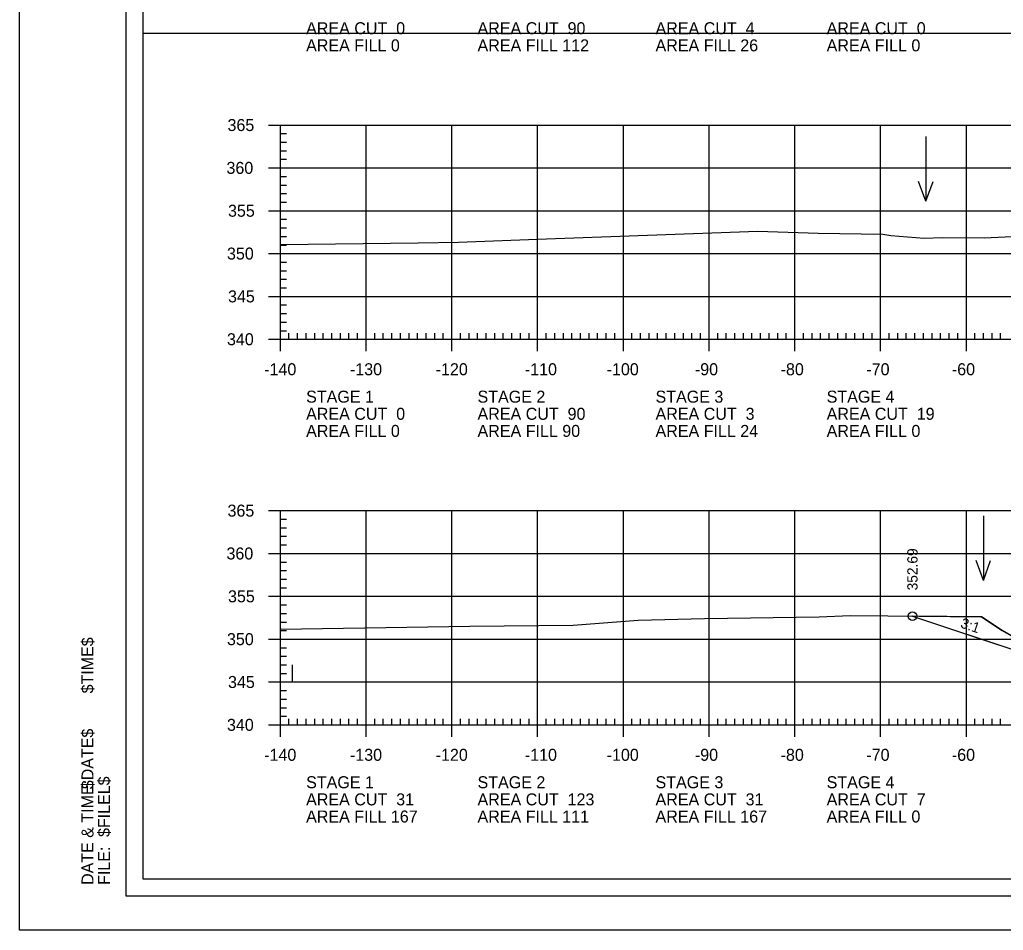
# Model space of a CAD drawing. Extents: x 1368910 to 1369601, y 380116 to 380950.
# Drawn here: x 1369267.2 to 1369381.9, y 380523.8 to 380630.1 of the extents above; entities that cross this region are included whole.
import ezdxf

# ---------------------------------------------------------------- set-up
doc = ezdxf.new("R2010")
doc.units = 0
for name, color, linetype in [('_STAGE 1 CUT', 7, 'Continuous'), ('_STAGE 3 CUT', 7, 'Continuous'), ('R_Axis', 7, 'Continuous'), ('R_Axis Annot', 7, 'Continuous'), ('R_Border', 7, 'Continuous'), ('R_Border Notes', 7, 'Continuous'), ('R_Detour', 7, 'Continuous'), ('R_Exist Surface', 7, 'Continuous'), ('R_Fin Surface', 7, 'Continuous'), ('R_Grid', 7, 'Continuous'), ('R_No Plot', 7, 'Continuous'), ('R_Water Annot', 7, 'Continuous'), ('R_Xsect Elev', 7, 'Continuous'), ('R_Xsect Slope', 7, 'Continuous')]:
    doc.layers.add(name, color=color, linetype=linetype)

msp = doc.modelspace()

# ---------------------------------------------------------------- linework, layer by layer
at = {"layer": '_STAGE 1 CUT'}
for points in [[(1369385.96, 380556.35), (1369383.51, 380557.76), (1369381.75, 380558.78), (1369379.36, 380560.35), (1369377.59, 380560.37), (1369371.3, 380560.45)], [(1369371.3, 380560.45), (1369377.59, 380558.35), (1369379.37, 380557.76), (1369383.6, 380556.35)]]:
    msp.add_lwpolyline(points, dxfattribs=at)
at = {"layer": '_STAGE 3 CUT'}
msp.add_line((1369385.96, 380556.35), (1369381.75, 380558.78), dxfattribs=at)
for points in [[(1369381.75, 380558.78), (1369379.36, 380560.35), (1369371.3, 380560.45)], [(1369371.3, 380560.45), (1369383.6, 380556.35), (1369385.96, 380556.35)]]:
    msp.add_lwpolyline(points, dxfattribs=at)
at = {"layer": 'R_Axis'}
for p, q in [((1369296.19, 380617.76), (1369298.99, 380617.76)), ((1369297.59, 380592.76), (1369297.59, 380617.76)), ((1369297.59, 380616.76), (1369298.29, 380616.76)), ((1369297.59, 380615.76), (1369298.29, 380615.76)), ((1369297.59, 380614.76), (1369298.29, 380614.76)), ((1369297.59, 380613.76), (1369298.29, 380613.76)), ((1369296.19, 380612.76), (1369298.99, 380612.76)), ((1369297.59, 380611.76), (1369298.29, 380611.76)), ((1369297.59, 380610.76), (1369298.29, 380610.76)), ((1369297.59, 380609.76), (1369298.29, 380609.76)), ((1369297.59, 380608.76), (1369298.29, 380608.76)), ((1369296.19, 380607.76), (1369298.99, 380607.76)), ((1369297.59, 380606.76), (1369298.29, 380606.76)), ((1369297.59, 380605.76), (1369298.29, 380605.76)), ((1369297.59, 380604.76), (1369298.29, 380604.76)), ((1369297.59, 380603.76), (1369298.29, 380603.76)), ((1369296.19, 380602.76), (1369298.99, 380602.76)), ((1369297.59, 380601.76), (1369298.29, 380601.76)), ((1369297.59, 380600.76), (1369298.29, 380600.76)), ((1369297.59, 380599.76), (1369298.29, 380599.76)), ((1369297.59, 380598.76), (1369298.29, 380598.76)), ((1369296.19, 380597.76), (1369298.99, 380597.76)), ((1369297.59, 380596.76), (1369298.29, 380596.76)), ((1369297.59, 380595.76), (1369298.29, 380595.76)), ((1369297.59, 380594.76), (1369298.29, 380594.76)), ((1369297.59, 380591.36), (1369297.59, 380594.16)), ((1369307.59, 380591.36), (1369307.59, 380594.16)), ((1369317.59, 380591.36), (1369317.59, 380594.16)), ((1369327.59, 380591.36), (1369327.59, 380594.16)), ((1369337.59, 380591.36), (1369337.59, 380594.16)), ((1369347.59, 380591.36), (1369347.59, 380594.16)), ((1369357.59, 380591.36), (1369357.59, 380594.16)), ((1369367.59, 380591.36), (1369367.59, 380594.16)), ((1369377.59, 380591.36), (1369377.59, 380594.16)), ((1369296.19, 380592.76), (1369298.99, 380592.76)), ((1369297.59, 380593.76), (1369298.29, 380593.76)), ((1369297.59, 380592.76), (1369577.59, 380592.76)), ((1369298.59, 380592.76), (1369298.59, 380593.46)), ((1369299.59, 380592.76), (1369299.59, 380593.46)), ((1369300.59, 380592.76), (1369300.59, 380593.46)), ((1369301.59, 380592.76), (1369301.59, 380593.46)), ((1369302.59, 380592.76), (1369302.59, 380593.46)), ((1369303.59, 380592.76), (1369303.59, 380593.46)), ((1369304.59, 380592.76), (1369304.59, 380593.46)), ((1369305.59, 380592.76), (1369305.59, 380593.46)), ((1369306.59, 380592.76), (1369306.59, 380593.46)), ((1369308.59, 380592.76), (1369308.59, 380593.46)), ((1369309.59, 380592.76), (1369309.59, 380593.46)), ((1369310.59, 380592.76), (1369310.59, 380593.46)), ((1369311.59, 380592.76), (1369311.59, 380593.46)), ((1369312.59, 380592.76), (1369312.59, 380593.46)), ((1369313.59, 380592.76), (1369313.59, 380593.46)), ((1369314.59, 380592.76), (1369314.59, 380593.46)), ((1369315.59, 380592.76), (1369315.59, 380593.46)), ((1369316.59, 380592.76), (1369316.59, 380593.46)), ((1369318.59, 380592.76), (1369318.59, 380593.46)), ((1369319.59, 380592.76), (1369319.59, 380593.46)), ((1369320.59, 380592.76), (1369320.59, 380593.46)), ((1369321.59, 380592.76), (1369321.59, 380593.46)), ((1369322.59, 380592.76), (1369322.59, 380593.46)), ((1369323.59, 380592.76), (1369323.59, 380593.46)), ((1369324.59, 380592.76), (1369324.59, 380593.46)), ((1369325.59, 380592.76), (1369325.59, 380593.46)), ((1369326.59, 380592.76), (1369326.59, 380593.46)), ((1369328.59, 380592.76), (1369328.59, 380593.46)), ((1369329.59, 380592.76), (1369329.59, 380593.46)), ((1369330.59, 380592.76), (1369330.59, 380593.46)), ((1369331.59, 380592.76), (1369331.59, 380593.46)), ((1369332.59, 380592.76), (1369332.59, 380593.46)), ((1369333.59, 380592.76), (1369333.59, 380593.46)), ((1369334.59, 380592.76), (1369334.59, 380593.46)), ((1369335.59, 380592.76), (1369335.59, 380593.46)), ((1369336.59, 380592.76), (1369336.59, 380593.46)), ((1369338.59, 380592.76), (1369338.59, 380593.46)), ((1369339.59, 380592.76), (1369339.59, 380593.46)), ((1369340.59, 380592.76), (1369340.59, 380593.46)), ((1369341.59, 380592.76), (1369341.59, 380593.46)), ((1369342.59, 380592.76), (1369342.59, 380593.46)), ((1369343.59, 380592.76), (1369343.59, 380593.46)), ((1369344.59, 380592.76), (1369344.59, 380593.46)), ((1369345.59, 380592.76), (1369345.59, 380593.46)), ((1369346.59, 380592.76), (1369346.59, 380593.46)), ((1369348.59, 380592.76), (1369348.59, 380593.46)), ((1369349.59, 380592.76), (1369349.59, 380593.46)), ((1369350.59, 380592.76), (1369350.59, 380593.46)), ((1369351.59, 380592.76), (1369351.59, 380593.46)), ((1369352.59, 380592.76), (1369352.59, 380593.46)), ((1369353.59, 380592.76), (1369353.59, 380593.46)), ((1369354.59, 380592.76), (1369354.59, 380593.46)), ((1369355.59, 380592.76), (1369355.59, 380593.46)), ((1369356.59, 380592.76), (1369356.59, 380593.46)), ((1369358.59, 380592.76), (1369358.59, 380593.46)), ((1369359.59, 380592.76), (1369359.59, 380593.46)), ((1369360.59, 380592.76), (1369360.59, 380593.46)), ((1369361.59, 380592.76), (1369361.59, 380593.46)), ((1369362.59, 380592.76), (1369362.59, 380593.46)), ((1369363.59, 380592.76), (1369363.59, 380593.46)), ((1369364.59, 380592.76), (1369364.59, 380593.46)), ((1369365.59, 380592.76), (1369365.59, 380593.46)), ((1369366.59, 380592.76), (1369366.59, 380593.46)), ((1369368.59, 380592.76), (1369368.59, 380593.46)), ((1369369.59, 380592.76), (1369369.59, 380593.46)), ((1369370.59, 380592.76), (1369370.59, 380593.46)), ((1369371.59, 380592.76), (1369371.59, 380593.46)), ((1369372.59, 380592.76), (1369372.59, 380593.46)), ((1369373.59, 380592.76), (1369373.59, 380593.46)), ((1369374.59, 380592.76), (1369374.59, 380593.46)), ((1369375.59, 380592.76), (1369375.59, 380593.46)), ((1369376.59, 380592.76), (1369376.59, 380593.46)), ((1369378.59, 380592.76), (1369378.59, 380593.46)), ((1369379.59, 380592.76), (1369379.59, 380593.46)), ((1369380.59, 380592.76), (1369380.59, 380593.46)), ((1369381.59, 380592.76), (1369381.59, 380593.46)), ((1369296.19, 380572.76), (1369298.99, 380572.76)), ((1369297.59, 380547.76), (1369297.59, 380572.76)), ((1369297.59, 380571.76), (1369298.29, 380571.76)), ((1369297.59, 380570.76), (1369298.29, 380570.76)), ((1369297.59, 380569.76), (1369298.29, 380569.76)), ((1369297.59, 380568.76), (1369298.29, 380568.76)), ((1369296.19, 380567.76), (1369298.99, 380567.76)), ((1369297.59, 380566.76), (1369298.29, 380566.76)), ((1369297.59, 380565.76), (1369298.29, 380565.76)), ((1369297.59, 380564.76), (1369298.29, 380564.76)), ((1369297.59, 380563.76), (1369298.29, 380563.76)), ((1369296.19, 380562.76), (1369298.99, 380562.76)), ((1369297.59, 380561.76), (1369298.29, 380561.76)), ((1369297.59, 380560.76), (1369298.29, 380560.76)), ((1369297.59, 380559.76), (1369298.29, 380559.76)), ((1369297.59, 380558.76), (1369298.29, 380558.76)), ((1369296.19, 380557.76), (1369298.99, 380557.76)), ((1369297.59, 380556.76), (1369298.29, 380556.76)), ((1369297.59, 380555.76), (1369298.29, 380555.76)), ((1369297.59, 380554.76), (1369298.29, 380554.76)), ((1369297.59, 380553.76), (1369298.29, 380553.76)), ((1369296.19, 380552.76), (1369298.99, 380552.76)), ((1369297.59, 380551.76), (1369298.29, 380551.76)), ((1369297.59, 380550.76), (1369298.29, 380550.76)), ((1369297.59, 380549.76), (1369298.29, 380549.76)), ((1369297.59, 380546.36), (1369297.59, 380549.16)), ((1369307.59, 380546.36), (1369307.59, 380549.16)), ((1369317.59, 380546.36), (1369317.59, 380549.16)), ((1369327.59, 380546.36), (1369327.59, 380549.16)), ((1369337.59, 380546.36), (1369337.59, 380549.16)), ((1369347.59, 380546.36), (1369347.59, 380549.16)), ((1369357.59, 380546.36), (1369357.59, 380549.16)), ((1369367.59, 380546.36), (1369367.59, 380549.16)), ((1369377.59, 380546.36), (1369377.59, 380549.16)), ((1369297.59, 380548.76), (1369298.29, 380548.76)), ((1369298.59, 380547.76), (1369298.59, 380548.46)), ((1369299.59, 380547.76), (1369299.59, 380548.46)), ((1369300.59, 380547.76), (1369300.59, 380548.46)), ((1369301.59, 380547.76), (1369301.59, 380548.46)), ((1369302.59, 380547.76), (1369302.59, 380548.46)), ((1369303.59, 380547.76), (1369303.59, 380548.46)), ((1369304.59, 380547.76), (1369304.59, 380548.46)), ((1369305.59, 380547.76), (1369305.59, 380548.46)), ((1369306.59, 380547.76), (1369306.59, 380548.46)), ((1369308.59, 380547.76), (1369308.59, 380548.46)), ((1369309.59, 380547.76), (1369309.59, 380548.46)), ((1369310.59, 380547.76), (1369310.59, 380548.46)), ((1369311.59, 380547.76), (1369311.59, 380548.46)), ((1369312.59, 380547.76), (1369312.59, 380548.46)), ((1369313.59, 380547.76), (1369313.59, 380548.46)), ((1369314.59, 380547.76), (1369314.59, 380548.46)), ((1369315.59, 380547.76), (1369315.59, 380548.46)), ((1369316.59, 380547.76), (1369316.59, 380548.46)), ((1369318.59, 380547.76), (1369318.59, 380548.46)), ((1369319.59, 380547.76), (1369319.59, 380548.46)), ((1369320.59, 380547.76), (1369320.59, 380548.46)), ((1369321.59, 380547.76), (1369321.59, 380548.46)), ((1369322.59, 380547.76), (1369322.59, 380548.46)), ((1369323.59, 380547.76), (1369323.59, 380548.46)), ((1369324.59, 380547.76), (1369324.59, 380548.46)), ((1369325.59, 380547.76), (1369325.59, 380548.46)), ((1369326.59, 380547.76), (1369326.59, 380548.46)), ((1369328.59, 380547.76), (1369328.59, 380548.46)), ((1369329.59, 380547.76), (1369329.59, 380548.46)), ((1369330.59, 380547.76), (1369330.59, 380548.46)), ((1369331.59, 380547.76), (1369331.59, 380548.46)), ((1369332.59, 380547.76), (1369332.59, 380548.46)), ((1369333.59, 380547.76), (1369333.59, 380548.46)), ((1369334.59, 380547.76), (1369334.59, 380548.46)), ((1369335.59, 380547.76), (1369335.59, 380548.46)), ((1369336.59, 380547.76), (1369336.59, 380548.46)), ((1369338.59, 380547.76), (1369338.59, 380548.46)), ((1369339.59, 380547.76), (1369339.59, 380548.46)), ((1369340.59, 380547.76), (1369340.59, 380548.46)), ((1369341.59, 380547.76), (1369341.59, 380548.46)), ((1369342.59, 380547.76), (1369342.59, 380548.46)), ((1369343.59, 380547.76), (1369343.59, 380548.46)), ((1369344.59, 380547.76), (1369344.59, 380548.46)), ((1369345.59, 380547.76), (1369345.59, 380548.46)), ((1369346.59, 380547.76), (1369346.59, 380548.46)), ((1369348.59, 380547.76), (1369348.59, 380548.46)), ((1369349.59, 380547.76), (1369349.59, 380548.46)), ((1369350.59, 380547.76), (1369350.59, 380548.46)), ((1369351.59, 380547.76), (1369351.59, 380548.46)), ((1369352.59, 380547.76), (1369352.59, 380548.46)), ((1369353.59, 380547.76), (1369353.59, 380548.46)), ((1369354.59, 380547.76), (1369354.59, 380548.46)), ((1369355.59, 380547.76), (1369355.59, 380548.46)), ((1369356.59, 380547.76), (1369356.59, 380548.46)), ((1369358.59, 380547.76), (1369358.59, 380548.46)), ((1369359.59, 380547.76), (1369359.59, 380548.46)), ((1369360.59, 380547.76), (1369360.59, 380548.46)), ((1369361.59, 380547.76), (1369361.59, 380548.46)), ((1369362.59, 380547.76), (1369362.59, 380548.46)), ((1369363.59, 380547.76), (1369363.59, 380548.46)), ((1369364.59, 380547.76), (1369364.59, 380548.46)), ((1369365.59, 380547.76), (1369365.59, 380548.46)), ((1369366.59, 380547.76), (1369366.59, 380548.46)), ((1369368.59, 380547.76), (1369368.59, 380548.46)), ((1369369.59, 380547.76), (1369369.59, 380548.46)), ((1369370.59, 380547.76), (1369370.59, 380548.46)), ((1369371.59, 380547.76), (1369371.59, 380548.46)), ((1369372.59, 380547.76), (1369372.59, 380548.46)), ((1369373.59, 380547.76), (1369373.59, 380548.46)), ((1369374.59, 380547.76), (1369374.59, 380548.46)), ((1369375.59, 380547.76), (1369375.59, 380548.46)), ((1369376.59, 380547.76), (1369376.59, 380548.46)), ((1369378.59, 380547.76), (1369378.59, 380548.46)), ((1369379.59, 380547.76), (1369379.59, 380548.46)), ((1369380.59, 380547.76), (1369380.59, 380548.46)), ((1369381.59, 380547.76), (1369381.59, 380548.46)), ((1369296.19, 380547.76), (1369298.99, 380547.76)), ((1369297.59, 380547.76), (1369577.59, 380547.76))]:
    msp.add_line(p, q, dxfattribs=at)
at = {"layer": 'R_Border'}
for p, q in [((1369279.59, 380527.76), (1369279.59, 380733.22)), ((1369279.59, 380527.76), (1369279.59, 380527.76)), ((1369595.77, 380527.76), (1369279.59, 380527.76))]:
    msp.add_line(p, q, dxfattribs=at)
at = {"layer": 'R_Detour'}
msp.add_line((1369298.99, 380552.76), (1369298.99, 380554.76), dxfattribs=at)
at = {"layer": 'R_Exist Surface'}
for points in [[(1369297.59, 380603.8), (1369313.65, 380604.01), (1369318.37, 380604.08), (1369327.55, 380604.44), (1369353.27, 380605.38), (1369360.3, 380605.13), (1369367.84, 380605.01), (1369368.8, 380604.87), (1369372.68, 380604.57), (1369374.8, 380604.63), (1369379.67, 380604.61), (1369385.34, 380604.88)], [(1369297.59, 380558.93), (1369314.8, 380559.2), (1369319.68, 380559.28), (1369331.73, 380559.41), (1369339.31, 380559.99), (1369347.04, 380560.17), (1369360.44, 380560.38), (1369364.05, 380560.53), (1369368.44, 380560.48), (1369379.36, 380560.35), (1369381.75, 380558.78), (1369390.88, 380553.5)]]:
    msp.add_lwpolyline(points, dxfattribs=at)
at = {"layer": 'R_Fin Surface'}
msp.add_lwpolyline([(1369371.3, 380560.45), (1369383.6, 380556.35), (1369387.6, 380556.35), (1369404.59, 380562.01), (1369412.86, 380563.39), (1369418.59, 380564.34), (1369426.59, 380564.66), (1369437.59, 380564.88), (1369448.59, 380564.66), (1369456.59, 380564.34), (1369463.96, 380563.35), (1369470.59, 380562.47), (1369492.21, 380555.26), (1369500.21, 380555.26), (1369512.39, 380559.32)], dxfattribs=at)
at = {"layer": 'R_Grid'}
for p, q in [((1369297.59, 380617.76), (1369577.59, 380617.76)), ((1369297.59, 380592.76), (1369297.59, 380617.76)), ((1369307.59, 380592.76), (1369307.59, 380617.76)), ((1369317.59, 380592.76), (1369317.59, 380617.76)), ((1369327.59, 380592.76), (1369327.59, 380617.76)), ((1369337.59, 380592.76), (1369337.59, 380617.76)), ((1369347.59, 380592.76), (1369347.59, 380617.76)), ((1369357.59, 380592.76), (1369357.59, 380617.76)), ((1369367.59, 380592.76), (1369367.59, 380617.76)), ((1369377.59, 380592.76), (1369377.59, 380617.76)), ((1369297.59, 380612.76), (1369577.59, 380612.76)), ((1369297.59, 380607.76), (1369577.59, 380607.76)), ((1369297.59, 380602.76), (1369577.59, 380602.76)), ((1369297.59, 380597.76), (1369577.59, 380597.76)), ((1369297.59, 380592.76), (1369577.59, 380592.76)), ((1369297.59, 380572.76), (1369577.59, 380572.76)), ((1369297.59, 380547.76), (1369297.59, 380572.76)), ((1369307.59, 380547.76), (1369307.59, 380572.76)), ((1369317.59, 380547.76), (1369317.59, 380572.76)), ((1369327.59, 380547.76), (1369327.59, 380572.76)), ((1369337.59, 380547.76), (1369337.59, 380572.76)), ((1369347.59, 380547.76), (1369347.59, 380572.76)), ((1369357.59, 380547.76), (1369357.59, 380572.76)), ((1369367.59, 380547.76), (1369367.59, 380572.76)), ((1369377.59, 380547.76), (1369377.59, 380572.76)), ((1369297.59, 380567.76), (1369577.59, 380567.76)), ((1369297.59, 380562.76), (1369577.59, 380562.76)), ((1369297.59, 380557.76), (1369577.59, 380557.76)), ((1369297.59, 380552.76), (1369577.59, 380552.76)), ((1369297.59, 380547.76), (1369577.59, 380547.76))]:
    msp.add_line(p, q, dxfattribs=at)
at = {"layer": 'R_No Plot'}
for points in [[(1369267.18, 380737.11), (1369600.52, 380737.11), (1369600.52, 380523.78), (1369267.18, 380523.78)], [(1369281.59, 380731.22), (1369531.13, 380731.22), (1369531.13, 380721.34), (1369548.67, 380721.34), (1369572.77, 380721.34), (1369572.77, 380699.01), (1369593.77, 380699.01), (1369593.77, 380529.76), (1369281.59, 380529.76)], [(1369281.59, 380628.49), (1369593.77, 380628.49), (1369593.77, 380529.76), (1369281.59, 380529.76)]]:
    msp.add_lwpolyline(points, close=True, dxfattribs=at)
msp.add_circle((1369371.3, 380560.45), 0.5, dxfattribs=at)
at = {"layer": 'R_Water Annot'}
for p, q in [((1369372.87, 380616.42), (1369372.87, 380608.88)), ((1369372.87, 380608.88), (1369372.03, 380611.18)), ((1369372.87, 380608.88), (1369373.71, 380611.18)), ((1369379.58, 380572.15), (1369379.58, 380564.61)), ((1369379.58, 380564.61), (1369378.74, 380566.92)), ((1369379.58, 380564.61), (1369380.42, 380566.92))]:
    msp.add_line(p, q, dxfattribs=at)

# ---------------------------------------------------------------- texts
at = {"layer": 'R_Axis Annot'}
for s, p in [('AREA CUT  0', (1369300.59, 380628.36)), ('AREA CUT  90', (1369320.58, 380628.36)), ('AREA CUT  4', (1369341.34, 380628.36)), ('AREA CUT  0', (1369361.3, 380628.36)), ('AREA FILL 0', (1369300.59, 380626.36)), ('AREA FILL 112', (1369320.58, 380626.36)), ('AREA FILL 26', (1369341.34, 380626.36)), ('AREA FILL 0', (1369361.3, 380626.36)), ('365', (1369291.42, 380617.06)), ('360', (1369291.3, 380612.06)), ('355', (1369291.48, 380607.06)), ('350', (1369291.36, 380602.06)), ('345', (1369291.48, 380597.06)), ('340', (1369291.36, 380592.06)), ('-140', (1369295.7, 380588.56)), ('-130', (1369305.7, 380588.56)), ('-120', (1369315.7, 380588.56)), ('-110', (1369326.1, 380588.56)), ('-100', (1369335.64, 380588.56)), ('-90', (1369345.93, 380588.56)), ('-80', (1369355.93, 380588.56)), ('-70', (1369365.93, 380588.56)), ('-60', (1369375.9, 380588.56)), ('STAGE 1', (1369300.59, 380585.36)), ('STAGE 2', (1369320.58, 380585.36)), ('STAGE 3', (1369341.34, 380585.36)), ('STAGE 4', (1369361.3, 380585.36)), ('AREA CUT  0', (1369300.59, 380583.36)), ('AREA CUT  90', (1369320.58, 380583.36)), ('AREA CUT  3', (1369341.34, 380583.36)), ('AREA CUT  19', (1369361.3, 380583.36)), ('AREA FILL 0', (1369300.59, 380581.36)), ('AREA FILL 90', (1369320.58, 380581.36)), ('AREA FILL 24', (1369341.34, 380581.36)), ('AREA FILL 0', (1369361.3, 380581.36)), ('365', (1369291.42, 380572.06)), ('360', (1369291.3, 380567.06)), ('355', (1369291.48, 380562.06)), ('350', (1369291.36, 380557.06)), ('345', (1369291.48, 380552.06)), ('340', (1369291.36, 380547.06)), ('-140', (1369295.7, 380543.56)), ('-130', (1369305.7, 380543.56)), ('-120', (1369315.7, 380543.56)), ('-110', (1369326.1, 380543.56)), ('-100', (1369335.64, 380543.56)), ('-90', (1369345.93, 380543.56)), ('-80', (1369355.93, 380543.56)), ('-70', (1369365.93, 380543.56)), ('-60', (1369375.9, 380543.56)), ('STAGE 1', (1369300.59, 380540.36)), ('STAGE 2', (1369320.58, 380540.36)), ('STAGE 3', (1369341.34, 380540.36)), ('STAGE 4', (1369361.3, 380540.36)), ('AREA CUT  31', (1369300.59, 380538.36)), ('AREA CUT  123', (1369320.58, 380538.36)), ('AREA CUT  31', (1369341.34, 380538.36)), ('AREA CUT  7', (1369361.3, 380538.36)), ('AREA FILL 167', (1369300.59, 380536.36)), ('AREA FILL 111', (1369320.58, 380536.36)), ('AREA FILL 167', (1369341.34, 380536.36)), ('AREA FILL 0', (1369361.3, 380536.36))]:
    msp.add_text(s, height=1.4, dxfattribs=at).set_placement(p)
at = {"layer": 'R_Border Notes'}
for s, height, p in [('$TIME$', 1.397, (1369275.79, 380551.43)), ('$DATE$', 1.397, (1369275.79, 380540.25)), ('DATE & TIME:', 1.3968, (1369275.79, 380529.08)), ('$FILEL$', 1.397, (1369277.71, 380534.67)), ('FILE: ', 1.397, (1369277.71, 380529.08))]:
    msp.add_text(s, height=height, rotation=90, dxfattribs=at).set_placement(p)
at = {"layer": 'R_Xsect Elev'}
msp.add_text('352.69', height=1.2, rotation=90, dxfattribs=at).set_placement((1369371.9, 380563.45))
at = {"layer": 'R_Xsect Slope'}
msp.add_text('3:1', height=1.2, rotation=341.5651, dxfattribs=at).set_placement((1369376.82, 380559.14))

doc.saveas('drawing.dxf')
